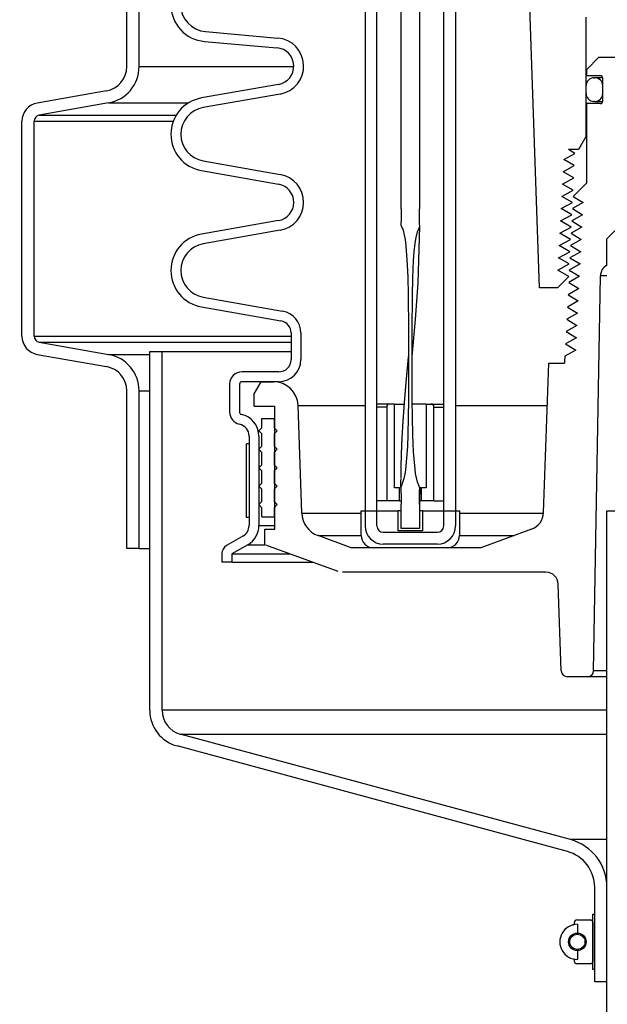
# Model space of a CAD drawing. Extents: x -169 to 6736, y -208 to 3022.
# Tile 336 of 656: x 1785 to 1791, y 960 to 970. Entities that reach past the tile are written whole.
import ezdxf

# ---------------------------------------------------------------- set-up
doc = ezdxf.new("R2010")
doc.units = 0
doc.header["$MEASUREMENT"] = 0
doc.header["$PDSIZE"] = 1
doc.layers.get('DEFPOINTS').update_dxf_attribs({"linetype": 'CONTINUOUS'})
for name, color, linetype in [('DIM', 3, 'CONTINUOUS'), ('GALV-4', 4, 'CONTINUOUS'), ('PEAGRAVEL-HATCH', 3, 'CONTINUOUS'), ('SPILL-BUCKET', 1, 'CONTINUOUS')]:
    doc.layers.add(name, color=color, linetype=linetype)
doc.styles.add('SIMPLEX', font='simplex')
doc.dimstyles.new('DIM64', dxfattribs={"dimscale": 64, "dimtxt": 0.09375, "dimasz": 0.09375, "dimexe": 0.0625, "dimexo": 0.0625, "dimgap": 0.046875, "dimtad": 1, "dimdec": 4, "dimzin": 3, "dimdsep": 46, "dimlunit": 4, "dimtxsty": 'SIMPLEX', "dimcen": 0, "dimclrd": 256, "dimclre": 256, "dimclrt": 256, "dimadec": 0, "dimazin": 0, "dimtfac": 1, "dimtdec": 4, "dimtmove": 0, "dimatfit": 3, "dimfxl": 1, "dimfrac": 2, "dimtolj": 1, "dimtzin": 0, "dimarcsym": 0})

# ---------------------------------------------------------------- blocks, each defined once
blk = doc.blocks.new('*D109')
at = {"layer": 'DEFPOINTS', "color": 0, "transparency": 16777216}
for p in [(1368.586, 978.296), (2031.811, 978.015), (1368.586, 700.523)]:
    blk.add_point(p, dxfattribs=at)
at = {"layer": 'DIM', "lineweight": -2, "transparency": 16777216}
for p, q in [((1368.586, 974.296), (1368.586, 696.523)), ((2031.811, 974.015), (2031.811, 696.523)), ((2025.811, 700.523), (1374.586, 700.523))]:
    blk.add_line(p, q, dxfattribs=at)
at = {"layer": 'DIM', "transparency": 16777216}
for points in [[(1374.586, 701.523), (1374.586, 699.523), (1368.586, 700.523)], [(2025.811, 701.523), (2025.811, 699.523), (2031.811, 700.523)]]:
    blk.add_solid(points, dxfattribs=at)
at = {"layer": 'DIM', "transparency": 16777216, "insert": (1700.199, 708.095), "char_height": 6, "attachment_point": 5, "style": 'SIMPLEX'}
blk.add_mtext('\\A1;55\'-3 1/4" (F.V. TANK SLAB)', dxfattribs=at)

msp = doc.modelspace()

# ---------------------------------------------------------------- hatches: boundary and pattern name
at = {"layer": 'PEAGRAVEL-HATCH'}
h = msp.add_hatch(dxfattribs=at)
h.set_pattern_fill('AR-SAND', color=256, scale=7.5, style=0)
h.set_pattern_definition([(37.5, (-710.438, 0), (-0.47245, 14.45118), [0, -11.4, 0, -12.75, 0, -12.1875]), (7.5, (-710.438, 0), (13.27333, 21.1661), [0, -6.15, 0, -10.275, 0, -3.9375]), (327.5, (-719.663, 0), (23.356064, 0.04244), [0, -3.75, 0, -13.5, 0, -17.625]), (317.5, (-719.663, 0), (22.54595, 6.58257), [0, -1.875, 0, -8.85, 0, -10.125])])
h.paths.add_polyline_path([(1762.66162, 960.78247), (1762.8233, 960.78249), (1762.96319, 961.97222), (1767.33022, 963.31274), (1767.40766, 965.18573), (1767.64188, 965.18573), (1767.64188, 966.78697), (1768.70678, 967.34159), (1768.717, 978.01472), (1785.16124, 978.01472), (1785.16124, 967.23834), (1785.27224, 967.17425), (1785.97586, 967.05019), (1786.12386, 966.96474), (1786.1823, 966.80415), (1786.1823, 965.20292), (1786.49396, 965.20292), (1786.49396, 963.32993), (1790.86099, 961.9894), (1790.93843, 960.79968), (1791.06334, 960.79968), (1791.06252, 935.26579), (1762.66444, 935.26579)])
h.paths.add_polyline_path([(1762.66091, 934.26579), (1791.06252, 934.26579), (1791.06252, 916.69416), (1790.14808, 915.87408), (1788.66092, 915.52328), (1787.66092, 917.52328), (1782.66092, 917.52328), (1781.66092, 915.52328), (1772.16092, 915.52328), (1771.16092, 917.52328), (1766.16092, 917.52328), (1765.16092, 915.52328), (1763.68484, 915.87407), (1762.98903, 917.52328), (1763.35027, 923.08613), (1762.66579, 923.08616)])

# ---------------------------------------------------------------- linework, layer by layer
at = {"layer": 'GALV-4', "color": 1}
msp.add_lwpolyline([(1795.75931, 964.77028), (1795.77068, 916.52328), (1791.07389, 916.52328), (1791.06252, 964.77028)], close=True, dxfattribs=at)
at = {"layer": 'SPILL-BUCKET', "color": 8, "linetype": 'Continuous'}
for p, q in [((1788.97041, 967.83555), (1788.97041, 976.07991)), ((1789.15778, 976.07991), (1789.15839, 967.83555)), ((1788.97105, 967.83555), (1788.97041, 967.83555)), ((1788.97083, 967.78584), (1788.9707, 967.76927)), ((1788.97095, 967.80241), (1788.97083, 967.78584)), ((1788.97102, 967.81898), (1788.97095, 967.80241)), ((1788.97104, 967.82726), (1788.97102, 967.81898)), ((1788.97105, 967.83555), (1788.97104, 967.82726)), ((1789.15844, 967.80524), (1789.15839, 967.83555)), ((1789.15858, 967.77492), (1789.15844, 967.80524)), ((1789.15899, 967.72777), (1789.15858, 967.77492)), ((1788.9703, 967.71956), (1788.96933, 967.69425)), ((1788.96933, 967.69425), (1788.96938, 967.66896)), ((1788.97044, 967.73613), (1788.9703, 967.71956)), ((1788.97055, 967.7527), (1788.97044, 967.73613)), ((1788.9707, 967.76927), (1788.97055, 967.7527)), ((1789.15966, 967.68062), (1789.15899, 967.72777)), ((1789.15987, 967.66883), (1789.15966, 967.68062)), ((1788.96938, 967.66896), (1788.96962, 967.66618)), ((1788.96962, 967.66618), (1788.97062, 967.66368)), ((1788.97062, 967.66368), (1788.97268, 967.66193)), ((1788.97268, 967.66193), (1788.97447, 967.65998)), ((1788.97447, 967.65998), (1788.97652, 967.65478)), ((1788.97652, 967.65478), (1788.97853, 967.64957)), ((1788.97853, 967.64957), (1788.98298, 967.63932)), ((1788.98298, 967.63932), (1788.98711, 967.62896)), ((1788.98711, 967.62896), (1788.99386, 967.60769)), ((1788.99386, 967.60769), (1788.99941, 967.58609)), ((1788.99941, 967.58609), (1789.00827, 967.54253)), ((1789.12376, 967.54491), (1789.13792, 967.60227)), ((1789.13792, 967.60227), (1789.16009, 967.65705)), ((1789.14344, 967.08606), (1789.15992, 967.65662)), ((1789.16009, 967.65705), (1789.15987, 967.66883)), ((1789.00827, 967.54253), (1789.01487, 967.49855)), ((1789.01487, 967.49855), (1789.02417, 967.41003)), ((1789.10454, 967.39892), (1789.11435, 967.48659)), ((1789.11435, 967.48659), (1789.12376, 967.54491)), ((1789.02417, 967.41003), (1789.03024, 967.32118)), ((1789.09819, 967.31085), (1789.10454, 967.39892)), ((1789.03024, 967.32118), (1789.03831, 967.14332)), ((1789.09064, 967.13425), (1789.09819, 967.31085)), ((1789.03831, 967.14332), (1789.04309, 966.96531)), ((1789.08697, 966.95748), (1789.09064, 967.13425)), ((1789.11673, 966.71132), (1789.14344, 967.08606)), ((1789.04309, 966.96531), (1789.04696, 966.60918)), ((1789.08291, 966.6039), (1789.08697, 966.95748)), ((1789.0822, 966.33658), (1789.11673, 966.71132)), ((1789.04696, 966.60918), (1789.04743, 966.25301)), ((1789.08241, 966.25031), (1789.08291, 966.6039)), ((1789.04064, 966.26876), (1789.04104, 966.27301)), ((1789.04104, 966.27301), (1789.04145, 966.27726)), ((1789.04145, 966.27726), (1789.04188, 966.28178)), ((1789.04188, 966.28178), (1789.04231, 966.2863)), ((1789.04231, 966.2863), (1789.04282, 966.29159)), ((1789.04282, 966.29159), (1789.04333, 966.29688)), ((1789.04333, 966.29688), (1789.04387, 966.3025)), ((1789.04387, 966.3025), (1789.04441, 966.30811)), ((1789.04441, 966.30811), (1789.04463, 966.31041)), ((1789.04463, 966.31041), (1789.04486, 966.31271)), ((1789.04486, 966.31271), (1789.04508, 966.31499)), ((1789.04508, 966.31499), (1789.0453, 966.31727)), ((1789.0453, 966.31727), (1789.0455, 966.3193)), ((1789.0455, 966.3193), (1789.0457, 966.32133)), ((1789.0457, 966.32133), (1789.04587, 966.32309)), ((1789.04587, 966.32309), (1789.04605, 966.32485)), ((1789.04605, 966.32485), (1789.0462, 966.32631)), ((1789.04615, 966.32507), (1789.04616, 966.32511)), ((1789.04615, 966.32504), (1789.04615, 966.32507)), ((1789.04616, 966.32515), (1789.04618, 966.32527)), ((1789.04616, 966.32511), (1789.04616, 966.32515)), ((1789.04618, 966.32527), (1789.04619, 966.32541)), ((1789.04619, 966.32541), (1789.04623, 966.32577)), ((1789.0462, 966.32631), (1789.04636, 966.32778)), ((1789.04623, 966.32577), (1789.04627, 966.32614)), ((1789.04627, 966.32614), (1789.04632, 966.3267)), ((1789.04632, 966.3267), (1789.04638, 966.32727)), ((1789.04636, 966.32778), (1789.04649, 966.32899)), ((1789.04638, 966.32727), (1789.04644, 966.32784)), ((1789.04644, 966.32784), (1789.0465, 966.32843)), ((1789.04649, 966.32899), (1789.04662, 966.33019)), ((1789.0465, 966.32843), (1789.04657, 966.32912)), ((1789.04657, 966.32912), (1789.04664, 966.32983)), ((1789.04662, 966.33019), (1789.04672, 966.33115)), ((1789.04664, 966.32983), (1789.04673, 966.33079)), ((1789.04672, 966.33115), (1789.04683, 966.3321)), ((1789.04673, 966.33079), (1789.04682, 966.33175)), ((1789.04682, 966.33175), (1789.04693, 966.33296)), ((1789.04683, 966.3321), (1789.04694, 966.33299)), ((1789.04683, 966.33133), (1789.04684, 966.3315)), ((1789.04683, 966.33124), (1789.04683, 966.33133)), ((1789.04684, 966.3315), (1789.04686, 966.33174)), ((1789.04686, 966.33174), (1789.04688, 966.33204)), ((1789.04688, 966.33204), (1789.0469, 966.33234)), ((1789.0469, 966.33234), (1789.04692, 966.33265)), ((1789.04692, 966.33265), (1789.04693, 966.33295)), ((1789.04693, 966.33295), (1789.04695, 966.33324)), ((1789.04695, 966.33324), (1789.04697, 966.33354)), ((1789.04697, 966.33354), (1789.04699, 966.33383)), ((1789.04699, 966.33383), (1789.04702, 966.33438)), ((1789.04702, 966.33438), (1789.04705, 966.33487)), ((1789.04705, 966.33487), (1789.04707, 966.33531)), ((1789.04707, 966.33531), (1789.04709, 966.33569)), ((1789.04709, 966.33569), (1789.04712, 966.33609)), ((1789.04712, 966.33609), (1789.04713, 966.33644)), ((1789.04713, 966.33644), (1789.04715, 966.33676)), ((1789.04715, 966.33676), (1789.04716, 966.33706)), ((1789.04716, 966.33706), (1789.04717, 966.33732)), ((1789.04717, 966.33732), (1789.04718, 966.33754)), ((1789.04718, 966.33754), (1789.0472, 966.33779)), ((1789.0472, 966.33798), (1789.04721, 966.33811)), ((1789.0472, 966.33779), (1789.0472, 966.33798)), ((1789.04721, 966.3382), (1789.04722, 966.33822)), ((1789.04721, 966.33811), (1789.04721, 966.3382)), ((1789.08213, 966.33588), (1789.0822, 966.33658)), ((1789.03148, 966.1711), (1789.03181, 966.17472)), ((1789.03181, 966.17472), (1789.03214, 966.17834)), ((1789.03214, 966.17834), (1789.03246, 966.18173)), ((1789.03246, 966.18173), (1789.03277, 966.18513)), ((1789.03277, 966.18513), (1789.03307, 966.18831)), ((1789.03307, 966.18831), (1789.03336, 966.19148)), ((1789.03336, 966.19148), (1789.03364, 966.19445)), ((1789.03364, 966.19445), (1789.03391, 966.19741)), ((1789.03391, 966.19741), (1789.03428, 966.20137)), ((1789.03428, 966.20137), (1789.03465, 966.20533)), ((1789.03465, 966.20533), (1789.03504, 966.20953)), ((1789.03504, 966.20953), (1789.03543, 966.21372)), ((1789.03543, 966.21372), (1789.03556, 966.21509)), ((1789.03556, 966.21509), (1789.03569, 966.21646)), ((1789.03569, 966.21646), (1789.03582, 966.21784)), ((1789.03582, 966.21784), (1789.03595, 966.21923)), ((1789.03595, 966.21923), (1789.03608, 966.22064)), ((1789.03608, 966.22064), (1789.03621, 966.22204)), ((1789.03621, 966.22204), (1789.03633, 966.22323)), ((1789.03633, 966.22323), (1789.03644, 966.22443)), ((1789.03644, 966.22443), (1789.03652, 966.2253)), ((1789.03652, 966.2253), (1789.0366, 966.22618)), ((1789.0366, 966.22618), (1789.03666, 966.22675)), ((1789.03666, 966.22675), (1789.03671, 966.22731)), ((1789.03671, 966.22731), (1789.03676, 966.22781)), ((1789.03676, 966.22781), (1789.0368, 966.22831)), ((1789.0368, 966.22831), (1789.03687, 966.22902)), ((1789.03687, 966.22902), (1789.03694, 966.22973)), ((1789.03694, 966.22973), (1789.03703, 966.23066)), ((1789.03703, 966.23066), (1789.03711, 966.23159)), ((1789.03711, 966.23159), (1789.03722, 966.23273)), ((1789.03722, 966.23273), (1789.03733, 966.23387)), ((1789.03733, 966.23387), (1789.03745, 966.23521)), ((1789.03745, 966.23521), (1789.03758, 966.23654)), ((1789.03758, 966.23654), (1789.03772, 966.23808)), ((1789.03772, 966.23808), (1789.03787, 966.23962)), ((1789.03787, 966.23962), (1789.03803, 966.24131)), ((1789.03803, 966.24131), (1789.03819, 966.243)), ((1789.03819, 966.243), (1789.03836, 966.24477)), ((1789.03836, 966.24477), (1789.03852, 966.24654)), ((1789.03852, 966.24654), (1789.03885, 966.24997)), ((1789.03885, 966.24997), (1789.03917, 966.2534)), ((1789.03917, 966.2534), (1789.03953, 966.2571)), ((1789.03953, 966.2571), (1789.03988, 966.26081)), ((1789.03988, 966.26081), (1789.04026, 966.26478)), ((1789.04026, 966.26478), (1789.04064, 966.26876)), ((1789.04743, 966.25301), (1789.04583, 965.89685)), ((1789.08361, 965.8967), (1789.08241, 966.25031)), ((1789.02211, 966.06703), (1789.02261, 966.07267)), ((1789.02261, 966.07267), (1789.02312, 966.07852)), ((1789.02312, 966.07852), (1789.02364, 966.08436)), ((1789.02364, 966.08436), (1789.02417, 966.09038)), ((1789.02417, 966.09038), (1789.02471, 966.09641)), ((1789.02471, 966.09641), (1789.02523, 966.10229)), ((1789.02523, 966.10229), (1789.02576, 966.10816)), ((1789.02576, 966.10816), (1789.02631, 966.11432)), ((1789.02631, 966.11432), (1789.02686, 966.12048)), ((1789.02686, 966.12048), (1789.02739, 966.12633)), ((1789.02739, 966.12633), (1789.02792, 966.13217)), ((1789.02792, 966.13217), (1789.02842, 966.1377)), ((1789.02842, 966.1377), (1789.02892, 966.14322)), ((1789.02892, 966.14322), (1789.0294, 966.14843)), ((1789.0294, 966.14843), (1789.02987, 966.15364)), ((1789.02987, 966.15364), (1789.03032, 966.15854)), ((1789.03032, 966.15854), (1789.03077, 966.16343)), ((1789.03077, 966.16343), (1789.03112, 966.16727)), ((1789.03112, 966.16727), (1789.03148, 966.1711)), ((1789.01389, 965.9706), (1789.01432, 965.97575)), ((1789.01432, 965.97575), (1789.01475, 965.9809)), ((1789.01475, 965.9809), (1789.01521, 965.98644)), ((1789.01521, 965.98644), (1789.01567, 965.99198)), ((1789.01567, 965.99198), (1789.01617, 965.99791)), ((1789.01617, 965.99791), (1789.01667, 966.00384)), ((1789.01667, 966.00384), (1789.01721, 966.01017)), ((1789.01721, 966.01017), (1789.01774, 966.0165)), ((1789.01774, 966.0165), (1789.01832, 966.02322)), ((1789.01832, 966.02322), (1789.01889, 966.02994)), ((1789.01889, 966.02994), (1789.01932, 966.03498)), ((1789.01932, 966.03498), (1789.01976, 966.04002)), ((1789.01976, 966.04002), (1789.02021, 966.04526)), ((1789.02021, 966.04526), (1789.02067, 966.0505)), ((1789.02067, 966.0505), (1789.02114, 966.05595)), ((1789.02114, 966.05595), (1789.02162, 966.06139)), ((1789.02162, 966.06139), (1789.02211, 966.06703)), ((1789.00583, 965.86956), (1789.00632, 965.87587)), ((1789.00632, 965.87587), (1789.00678, 965.88191)), ((1789.00678, 965.88191), (1789.00726, 965.88795)), ((1789.00726, 965.88795), (1789.00771, 965.89373)), ((1789.00771, 965.89373), (1789.00816, 965.8995)), ((1789.00816, 965.8995), (1789.00862, 965.90538)), ((1789.00862, 965.90538), (1789.00909, 965.91126)), ((1789.00909, 965.91126), (1789.00953, 965.91683)), ((1789.00953, 965.91683), (1789.00998, 965.92241)), ((1789.00998, 965.92241), (1789.0104, 965.92768)), ((1789.0104, 965.92768), (1789.01082, 965.93294)), ((1789.01082, 965.93294), (1789.01122, 965.93791)), ((1789.01122, 965.93791), (1789.01162, 965.94287)), ((1789.01162, 965.94287), (1789.01192, 965.94656)), ((1789.01192, 965.94656), (1789.01222, 965.95024)), ((1789.01222, 965.95024), (1789.01251, 965.95374)), ((1789.01251, 965.95374), (1789.01279, 965.95724)), ((1789.01279, 965.95724), (1789.01306, 965.96055)), ((1789.01306, 965.96055), (1789.01334, 965.96387)), ((1789.01334, 965.96387), (1789.01361, 965.96724)), ((1789.01361, 965.96724), (1789.01389, 965.9706)), ((1789.04583, 965.89685), (1789.03863, 965.54078)), ((1789.09074, 965.54322), (1789.08361, 965.8967)), ((1788.99812, 965.76622), (1788.99859, 965.77267)), ((1788.99859, 965.77267), (1788.99906, 965.77912)), ((1788.99906, 965.77912), (1788.99955, 965.78594)), ((1788.99955, 965.78594), (1789.00005, 965.79276)), ((1789.00005, 965.79276), (1789.00058, 965.79994)), ((1789.00058, 965.79994), (1789.00111, 965.80713)), ((1789.00111, 965.80713), (1789.00167, 965.81468)), ((1789.00167, 965.81468), (1789.00224, 965.82223)), ((1789.00224, 965.82223), (1789.00277, 965.82933)), ((1789.00277, 965.82933), (1789.0033, 965.83642)), ((1789.0033, 965.83642), (1789.00382, 965.84326)), ((1789.00382, 965.84326), (1789.00434, 965.8501)), ((1789.00434, 965.8501), (1789.00484, 965.85668)), ((1789.00484, 965.85668), (1789.00534, 965.86325)), ((1789.00534, 965.86325), (1789.00583, 965.86956)), ((1788.99154, 965.67138), (1788.99171, 965.67397)), ((1788.99171, 965.67397), (1788.99186, 965.67621)), ((1788.99186, 965.67621), (1788.992, 965.67845)), ((1788.992, 965.67845), (1788.99213, 965.68033)), ((1788.99213, 965.68033), (1788.99226, 965.68221)), ((1788.99226, 965.68221), (1788.99236, 965.68374)), ((1788.99236, 965.68374), (1788.99246, 965.68526)), ((1788.99246, 965.68526), (1788.99253, 965.68621)), ((1788.99253, 965.68621), (1788.99259, 965.68716)), ((1788.99259, 965.68716), (1788.99264, 965.68789)), ((1788.99264, 965.68789), (1788.99269, 965.68863)), ((1788.99269, 965.68863), (1788.99272, 965.68914)), ((1788.99272, 965.68914), (1788.99276, 965.68966)), ((1788.99276, 965.68966), (1788.9928, 965.69026)), ((1788.9928, 965.69026), (1788.99284, 965.69087)), ((1788.99284, 965.69087), (1788.99291, 965.69188)), ((1788.99291, 965.69188), (1788.99298, 965.6929)), ((1788.99298, 965.6929), (1788.99309, 965.69449)), ((1788.99309, 965.69449), (1788.99319, 965.69608)), ((1788.99319, 965.69608), (1788.99332, 965.69791)), ((1788.99332, 965.69791), (1788.99344, 965.69973)), ((1788.99344, 965.69973), (1788.99359, 965.70179)), ((1788.99359, 965.70179), (1788.99373, 965.70384)), ((1788.99373, 965.70384), (1788.9939, 965.7063)), ((1788.9939, 965.7063), (1788.99406, 965.70876)), ((1788.99406, 965.70876), (1788.99425, 965.71145)), ((1788.99425, 965.71145), (1788.99444, 965.71413)), ((1788.99444, 965.71413), (1788.99463, 965.71696)), ((1788.99463, 965.71696), (1788.99483, 965.71979)), ((1788.99483, 965.71979), (1788.99504, 965.72276)), ((1788.99504, 965.72276), (1788.99524, 965.72573)), ((1788.99524, 965.72573), (1788.99546, 965.72884)), ((1788.99546, 965.72884), (1788.99568, 965.73195)), ((1788.99568, 965.73195), (1788.99606, 965.73729)), ((1788.99606, 965.73729), (1788.99644, 965.74264)), ((1788.99644, 965.74264), (1788.99684, 965.74835)), ((1788.99684, 965.74835), (1788.99725, 965.75406)), ((1788.99725, 965.75406), (1788.99769, 965.76014)), ((1788.99769, 965.76014), (1788.99812, 965.76622)), ((1788.98535, 965.57153), (1788.98575, 965.57843)), ((1788.98575, 965.57843), (1788.98615, 965.58533)), ((1788.98615, 965.58533), (1788.98657, 965.5925)), ((1788.98657, 965.5925), (1788.987, 965.59967)), ((1788.987, 965.59967), (1788.98745, 965.60711)), ((1788.98745, 965.60711), (1788.9879, 965.61455)), ((1788.9879, 965.61455), (1788.98818, 965.61905)), ((1788.98818, 965.61905), (1788.98846, 965.62356)), ((1788.98846, 965.62356), (1788.98874, 965.62811)), ((1788.98874, 965.62811), (1788.98903, 965.63266)), ((1788.98903, 965.63266), (1788.9893, 965.63692)), ((1788.9893, 965.63692), (1788.98957, 965.64118)), ((1788.98957, 965.64118), (1788.98982, 965.6451)), ((1788.98982, 965.6451), (1788.99007, 965.64902)), ((1788.99007, 965.64902), (1788.99031, 965.65267)), ((1788.99031, 965.65267), (1788.99054, 965.65632)), ((1788.99054, 965.65632), (1788.99076, 965.65962)), ((1788.99076, 965.65962), (1788.99098, 965.66291)), ((1788.99098, 965.66291), (1788.99117, 965.66585)), ((1788.99117, 965.66585), (1788.99136, 965.6688)), ((1788.99136, 965.6688), (1788.99154, 965.67138)), ((1788.98004, 965.46843), (1788.98026, 965.47319)), ((1788.98026, 965.47319), (1788.98047, 965.4778)), ((1788.98047, 965.4778), (1788.98069, 965.48242)), ((1788.98069, 965.48242), (1788.98091, 965.48696)), ((1788.98091, 965.48696), (1788.98113, 965.49151)), ((1788.98113, 965.49151), (1788.98136, 965.49626)), ((1788.98136, 965.49626), (1788.98159, 965.501)), ((1788.98159, 965.501), (1788.9819, 965.5073)), ((1788.9819, 965.5073), (1788.98222, 965.51361)), ((1788.98222, 965.51361), (1788.98256, 965.52028)), ((1788.98256, 965.52028), (1788.98291, 965.52696)), ((1788.98291, 965.52696), (1788.98328, 965.53402)), ((1788.98328, 965.53402), (1788.98366, 965.54107)), ((1788.98366, 965.54107), (1788.98406, 965.5485)), ((1788.98406, 965.5485), (1788.98447, 965.55593)), ((1788.98447, 965.55593), (1788.98491, 965.56373)), ((1788.98491, 965.56373), (1788.98535, 965.57153)), ((1789.03863, 965.54078), (1789.03452, 965.4221)), ((1789.09838, 965.36658), (1789.09074, 965.54322)), ((1788.97609, 965.36952), (1788.97626, 965.37447)), ((1788.97626, 965.37447), (1788.97643, 965.37942)), ((1788.97643, 965.37942), (1788.97662, 965.38471)), ((1788.97662, 965.38471), (1788.97681, 965.39)), ((1788.97681, 965.39), (1788.97702, 965.39559)), ((1788.97702, 965.39559), (1788.97723, 965.40118)), ((1788.97723, 965.40118), (1788.97744, 965.40672)), ((1788.97744, 965.40672), (1788.97765, 965.41226)), ((1788.97765, 965.41226), (1788.97787, 965.41766)), ((1788.97787, 965.41766), (1788.97808, 965.42307)), ((1788.97808, 965.42307), (1788.9783, 965.42834)), ((1788.9783, 965.42834), (1788.97852, 965.43362)), ((1788.97852, 965.43362), (1788.97873, 965.43876)), ((1788.97873, 965.43876), (1788.97895, 965.4439)), ((1788.97895, 965.4439), (1788.97917, 965.44891)), ((1788.97917, 965.44891), (1788.97939, 965.45393)), ((1788.97939, 965.45393), (1788.97961, 965.45881)), ((1788.97961, 965.45881), (1788.97983, 965.46368)), ((1788.97983, 965.46368), (1788.98004, 965.46843)), ((1789.03452, 965.4221), (1789.02743, 965.30363)), ((1788.97321, 965.27053), (1788.97329, 965.27361)), ((1788.97329, 965.27361), (1788.97336, 965.27661)), ((1788.97336, 965.27661), (1788.97344, 965.27961)), ((1788.97344, 965.27961), (1788.97351, 965.28253)), ((1788.97351, 965.28253), (1788.97359, 965.28546)), ((1788.97359, 965.28546), (1788.97366, 965.28825)), ((1788.97366, 965.28825), (1788.97373, 965.29105)), ((1788.97373, 965.29105), (1788.9738, 965.29358)), ((1788.9738, 965.29358), (1788.97387, 965.29611)), ((1788.97387, 965.29611), (1788.97394, 965.29874)), ((1788.97394, 965.29874), (1788.97401, 965.30137)), ((1788.97401, 965.30137), (1788.97407, 965.30361)), ((1788.97407, 965.30361), (1788.97413, 965.30585)), ((1788.97413, 965.30585), (1788.97418, 965.30771)), ((1788.97418, 965.30771), (1788.97423, 965.30957)), ((1788.97423, 965.30957), (1788.97428, 965.31104)), ((1788.97428, 965.31104), (1788.97432, 965.31251)), ((1788.97432, 965.31251), (1788.97433, 965.3131)), ((1788.97433, 965.3131), (1788.97435, 965.3137)), ((1788.97435, 965.3137), (1788.97436, 965.31419)), ((1788.97436, 965.31419), (1788.97438, 965.31469)), ((1788.97438, 965.31469), (1788.97439, 965.31528)), ((1788.97439, 965.31528), (1788.97441, 965.31588)), ((1788.97441, 965.31588), (1788.97444, 965.31677)), ((1788.97444, 965.31677), (1788.97446, 965.31767)), ((1788.97446, 965.31767), (1788.97449, 965.31876)), ((1788.97449, 965.31876), (1788.97452, 965.31985)), ((1788.97452, 965.31985), (1788.97456, 965.32108)), ((1788.97456, 965.32108), (1788.9746, 965.3223)), ((1788.9746, 965.3223), (1788.97464, 965.32365)), ((1788.97464, 965.32365), (1788.97467, 965.32501)), ((1788.97467, 965.32501), (1788.97472, 965.32642)), ((1788.97472, 965.32642), (1788.97476, 965.32783)), ((1788.97476, 965.32783), (1788.97484, 965.33067)), ((1788.97484, 965.33067), (1788.97493, 965.33351)), ((1788.97493, 965.33351), (1788.97501, 965.33619)), ((1788.97501, 965.33619), (1788.97509, 965.33888)), ((1788.97509, 965.33888), (1788.97517, 965.3414)), ((1788.97517, 965.3414), (1788.97525, 965.34392)), ((1788.97525, 965.34392), (1788.97537, 965.34785)), ((1788.97537, 965.34785), (1788.9755, 965.35177)), ((1788.9755, 965.35177), (1788.97564, 965.35604)), ((1788.97564, 965.35604), (1788.97578, 965.3603)), ((1788.97578, 965.3603), (1788.97593, 965.36491)), ((1788.97593, 965.36491), (1788.97609, 965.36952)), ((1789.02743, 965.30363), (1789.01463, 965.1857)), ((1789.11302, 965.19052), (1789.09838, 965.36658)), ((1788.97118, 965.17112), (1788.97128, 965.17689)), ((1788.97128, 965.17689), (1788.97138, 965.18265)), ((1788.97138, 965.18265), (1788.97148, 965.18826)), ((1788.97148, 965.18826), (1788.97158, 965.19387)), ((1788.97158, 965.19387), (1788.97168, 965.19932)), ((1788.97168, 965.19932), (1788.97179, 965.20477)), ((1788.97179, 965.20477), (1788.97189, 965.21007)), ((1788.97189, 965.21007), (1788.97199, 965.21537)), ((1788.97199, 965.21537), (1788.97216, 965.22338)), ((1788.97216, 965.22338), (1788.97232, 965.23139)), ((1788.97232, 965.23139), (1788.97249, 965.23902)), ((1788.97249, 965.23902), (1788.97266, 965.24664)), ((1788.97266, 965.24664), (1788.97282, 965.25389)), ((1788.97282, 965.25389), (1788.97299, 965.26113)), ((1788.97299, 965.26113), (1788.97306, 965.26429)), ((1788.97306, 965.26429), (1788.97314, 965.26745)), ((1788.97314, 965.26745), (1788.97321, 965.27053)), ((1789.01463, 965.1857), (1789.00757, 965.14171)), ((1789.11894, 965.14669), (1789.11302, 965.19052)), ((1788.9699, 965.07037), (1788.96994, 965.07542)), ((1788.96994, 965.07542), (1788.96999, 965.08084)), ((1788.96999, 965.08084), (1788.97004, 965.08627)), ((1788.97004, 965.08627), (1788.9701, 965.09173)), ((1788.97016, 965.09718), (1788.97022, 965.10297)), ((1788.97022, 965.10297), (1788.97029, 965.10876)), ((1788.97029, 965.10876), (1788.97036, 965.11488)), ((1788.97036, 965.11488), (1788.97044, 965.121)), ((1788.97044, 965.121), (1788.97052, 965.12745)), ((1788.97052, 965.12745), (1788.97061, 965.13391)), ((1788.97061, 965.13391), (1788.9707, 965.14069)), ((1788.9707, 965.14069), (1788.9708, 965.14747)), ((1788.9708, 965.14747), (1788.97089, 965.15338)), ((1788.97089, 965.15338), (1788.97098, 965.15929)), ((1788.97098, 965.15929), (1788.97108, 965.16521)), ((1788.97108, 965.16521), (1788.97118, 965.17112)), ((1788.9927, 965.07661), (1788.98613, 965.05533)), ((1788.99835, 965.09813), (1788.9927, 965.07661)), ((1789.00757, 965.14171), (1788.99835, 965.09813)), ((1789.12684, 965.1031), (1789.11894, 965.14669)), ((1789.13711, 965.05986), (1789.12684, 965.1031)), ((1788.9696, 965.01853), (1788.96961, 965.02091)), ((1788.9696, 965.01615), (1788.9696, 965.01853)), ((1788.9696, 965.01409), (1788.9696, 965.01615)), ((1788.9696, 965.01203), (1788.9696, 965.01409)), ((1788.96961, 965.01134), (1788.9696, 965.01203)), ((1788.96961, 965.02361), (1788.96962, 965.02632)), ((1788.96961, 965.02091), (1788.96961, 965.02361)), ((1788.96962, 965.02632), (1788.96963, 965.02934)), ((1788.96963, 965.02934), (1788.96965, 965.03236)), ((1788.96965, 965.03236), (1788.96967, 965.03592)), ((1788.97281, 965.0244), (1788.96966, 965.01392)), ((1788.96966, 965.01392), (1788.9697, 964.96993)), ((1788.96967, 965.03592), (1788.96969, 965.03948)), ((1788.96969, 965.03948), (1788.96971, 965.04341)), ((1788.96971, 965.04341), (1788.96973, 965.04735)), ((1788.96973, 965.04735), (1788.96976, 965.05165)), ((1788.96976, 965.05165), (1788.96979, 965.05596)), ((1788.96979, 965.05596), (1788.96982, 965.06064)), ((1788.96982, 965.06064), (1788.96986, 965.06531)), ((1788.96986, 965.06531), (1788.9699, 965.07037)), ((1788.97808, 965.03449), (1788.97281, 965.0244)), ((1788.98237, 965.04481), (1788.97808, 965.03449)), ((1788.98613, 965.05533), (1788.98237, 965.04481)), ((1789.1532, 965.01864), (1789.13711, 965.05986)), ((1789.15783, 965.00857), (1789.1532, 965.01864)), ((1789.15989, 964.99771), (1789.15783, 965.00857)), ((1789.15913, 964.95197), (1789.15955, 964.97484)), ((1789.15955, 964.97484), (1789.1598, 964.98627)), ((1789.1598, 964.98627), (1789.15989, 964.99771)), ((1789.15988, 964.97251), (1789.15987, 964.96944)), ((1789.15989, 964.97831), (1789.15988, 964.97558)), ((1789.15988, 964.97558), (1789.15988, 964.97251)), ((1789.15989, 964.99622), (1789.15989, 964.99579)), ((1789.15989, 964.99579), (1789.15989, 964.99537)), ((1789.15989, 964.99537), (1789.15989, 964.9939)), ((1789.15989, 964.9939), (1789.15989, 964.99244)), ((1789.15989, 964.99244), (1789.15989, 964.99076)), ((1789.15989, 964.99076), (1789.15989, 964.98908)), ((1789.15989, 964.98908), (1789.15989, 964.98718)), ((1789.15989, 964.98718), (1789.15989, 964.98528)), ((1789.15989, 964.98528), (1789.15989, 964.98316)), ((1789.15989, 964.98316), (1789.15989, 964.98104)), ((1789.15989, 964.98104), (1789.15989, 964.97831)), ((1788.9697, 964.96993), (1788.97067, 964.92578)), ((1788.97067, 964.92578), (1788.97093, 964.88169)), ((1788.97093, 964.88169), (1788.97102, 964.8376)), ((1789.15837, 964.8376), (1789.15849, 964.88335)), ((1789.15849, 964.88335), (1789.15886, 964.92909)), ((1789.15886, 964.92909), (1789.15913, 964.95197)), ((1789.15925, 964.88124), (1789.15917, 964.87434)), ((1789.15933, 964.88775), (1789.15925, 964.88124)), ((1789.1594, 964.89427), (1789.15933, 964.88775)), ((1789.15946, 964.9004), (1789.1594, 964.89427)), ((1789.15952, 964.90654), (1789.15946, 964.9004)), ((1789.15957, 964.9123), (1789.15952, 964.90654)), ((1789.15962, 964.91806), (1789.15957, 964.9123)), ((1789.15966, 964.92321), (1789.15962, 964.91806)), ((1789.15969, 964.92835), (1789.15966, 964.92321)), ((1789.15972, 964.93315), (1789.15969, 964.92835)), ((1789.15975, 964.93795), (1789.15972, 964.93315)), ((1789.15978, 964.9424), (1789.15975, 964.93795)), ((1789.1598, 964.94685), (1789.15978, 964.9424)), ((1789.15981, 964.95096), (1789.1598, 964.94685)), ((1789.15983, 964.95507), (1789.15981, 964.95096)), ((1789.15984, 964.95884), (1789.15983, 964.95507)), ((1789.15985, 964.9626), (1789.15984, 964.95884)), ((1789.15986, 964.96602), (1789.15985, 964.9626)), ((1789.15987, 964.96944), (1789.15986, 964.96602)), ((1788.97102, 964.58777), (1788.97102, 964.8376)), ((1789.15837, 964.8376), (1789.15839, 964.8376)), ((1789.15839, 964.8376), (1789.15839, 964.58777)), ((1789.15874, 964.84525), (1789.15861, 964.8376)), ((1789.15886, 964.8529), (1789.15874, 964.84525)), ((1789.15897, 964.86017), (1789.15886, 964.8529)), ((1789.15907, 964.86745), (1789.15897, 964.86017)), ((1789.15839, 964.58777), (1788.97102, 964.58777))]:
    msp.add_line(p, q, dxfattribs=at)
at = {"layer": 'SPILL-BUCKET', "color": 1, "linetype": 'Continuous'}
for p, q in [((1788.60502, 975.92287), (1788.60502, 964.6156)), ((1788.72494, 964.6156), (1788.72494, 975.92287)), ((1789.40448, 964.6156), (1789.40448, 975.92287)), ((1789.52439, 975.92287), (1789.52439, 964.6156)), ((1786.1823, 969.28145), (1786.1823, 970.48529)), ((1786.30722, 969.28145), (1786.30722, 970.48529)), ((1790.37929, 967.03487), (1790.26572, 970.28701)), ((1790.85099, 968.57539), (1790.85099, 969.783)), ((1786.98216, 969.63669), (1787.71819, 969.5723)), ((1786.97345, 969.53714), (1787.70948, 969.47275)), ((1790.85748, 969.25186), (1790.9824, 969.37677)), ((1790.9824, 969.37677), (1795.84108, 969.37677)), ((1790.85748, 969.1894), (1790.85748, 969.25186)), ((1790.99439, 969.1894), (1790.85748, 969.1894)), ((1787.72568, 969.10156), (1786.94104, 968.96321)), ((1790.85099, 969.00777), (1790.85099, 969.08772)), ((1790.93093, 969.16767), (1790.94093, 969.16767)), ((1790.94989, 969.16767), (1790.94093, 969.16767)), ((1790.97672, 969.16767), (1790.94989, 969.16767)), ((1791.02123, 969.16767), (1790.97672, 969.16767)), ((1791.02087, 969.00777), (1791.02087, 969.08772)), ((1791.02087, 969.08772), (1791.02112, 969.08772)), ((1791.02112, 969.08772), (1791.02188, 969.08772)), ((1791.02187, 968.93358), (1791.02187, 969.16192)), ((1785.97586, 969.03542), (1785.27224, 968.91135)), ((1787.74304, 969.00315), (1786.95839, 968.8648)), ((1791.02112, 969.00777), (1791.02087, 969.00777)), ((1791.02187, 969.00777), (1791.02112, 969.00777)), ((1785.99755, 968.9124), (1785.29393, 968.78834)), ((1790.85748, 968.10081), (1790.85748, 968.9061)), ((1790.99439, 968.9061), (1790.85748, 968.9061)), ((1790.94093, 968.92783), (1790.93093, 968.92783)), ((1790.94093, 968.92783), (1790.9499, 968.92783)), ((1790.9499, 968.92783), (1790.97675, 968.92783)), ((1790.97675, 968.92783), (1791.02129, 968.92783)), ((1785.11741, 966.54298), (1785.11741, 968.72683)), ((1785.24232, 966.54298), (1785.24232, 968.72683)), ((1790.85099, 968.57539), (1790.77292, 968.44016)), ((1790.85261, 968.57539), (1790.85099, 968.57539)), ((1790.85747, 968.57539), (1790.85261, 968.57539)), ((1790.62652, 968.33817), (1790.73822, 968.40063)), ((1790.77292, 968.44016), (1790.67184, 968.44016)), ((1790.73822, 968.40063), (1790.67184, 968.44016)), ((1786.95839, 968.32352), (1787.74304, 968.18517)), ((1790.61963, 968.21326), (1790.73161, 968.27571)), ((1790.73161, 968.27571), (1790.62652, 968.33817)), ((1786.94104, 968.22511), (1787.72568, 968.08676)), ((1790.72499, 968.1508), (1790.61963, 968.21326)), ((1790.61275, 968.08834), (1790.72499, 968.1508)), ((1790.71837, 968.02588), (1790.61275, 968.08834)), ((1790.7201, 967.96343), (1790.85748, 968.10081)), ((1790.60587, 967.96343), (1790.71837, 968.02588)), ((1790.59898, 967.83851), (1790.71176, 967.90097)), ((1790.71176, 967.90097), (1790.60587, 967.96343)), ((1790.82171, 967.90097), (1790.71355, 967.83851)), ((1790.7201, 967.96343), (1790.82171, 967.90097)), ((1790.5921, 967.7136), (1790.70514, 967.77606)), ((1790.70514, 967.77606), (1790.59898, 967.83851)), ((1790.81541, 967.77606), (1790.707, 967.7136)), ((1790.71355, 967.83851), (1790.81541, 967.77606)), ((1787.72568, 967.7177), (1786.94104, 967.57935)), ((1790.69853, 967.65114), (1790.5921, 967.7136)), ((1790.707, 967.7136), (1790.80912, 967.65114)), ((1787.74304, 967.61929), (1786.95839, 967.48094)), ((1790.58522, 967.58868), (1790.69853, 967.65114)), ((1790.69191, 967.52623), (1790.58522, 967.58868)), ((1790.80912, 967.65114), (1790.70046, 967.58868)), ((1790.70046, 967.58868), (1790.80283, 967.52623)), ((1791.18093, 967.65059), (1791.06019, 967.52986)), ((1790.57833, 967.46377), (1790.69191, 967.52623)), ((1790.80283, 967.52623), (1790.69391, 967.46377)), ((1791.06334, 967.26493), (1791.06334, 967.52986)), ((1790.57145, 967.33885), (1790.6853, 967.40131)), ((1790.6853, 967.40131), (1790.57833, 967.46377)), ((1790.79654, 967.40131), (1790.68736, 967.33885)), ((1790.69391, 967.46377), (1790.79654, 967.40131)), ((1790.56457, 967.21394), (1790.67868, 967.2764)), ((1790.67868, 967.2764), (1790.57145, 967.33885)), ((1790.79025, 967.2764), (1790.68082, 967.21394)), ((1790.68736, 967.33885), (1790.79025, 967.2764)), ((1790.67556, 967.14946), (1790.56457, 967.21394)), ((1790.68082, 967.21394), (1790.78396, 967.15148)), ((1790.63242, 967.10632), (1790.56097, 967.03487)), ((1790.67556, 967.14946), (1790.63242, 967.10632)), ((1790.78396, 967.15148), (1790.67427, 967.08902)), ((1790.67427, 967.08902), (1790.77766, 967.02657)), ((1790.92793, 963.14427), (1790.99798, 967.1573)), ((1790.56097, 967.03487), (1790.37929, 967.03487)), ((1790.77766, 967.02657), (1790.66772, 966.96411)), ((1786.95839, 966.93966), (1787.76717, 966.79705)), ((1790.77137, 966.90165), (1790.66118, 966.8392)), ((1790.66772, 966.96411), (1790.77137, 966.90165)), ((1786.94104, 966.84125), (1787.74981, 966.69864)), ((1790.76508, 966.77674), (1790.65463, 966.71428)), ((1790.66118, 966.8392), (1790.76508, 966.77674)), ((1790.65463, 966.71428), (1790.75879, 966.65182)), ((1787.85304, 966.57563), (1787.85304, 966.3057)), ((1787.95297, 966.57563), (1787.95297, 966.3057)), ((1790.75879, 966.65182), (1790.64808, 966.58937)), ((1790.64808, 966.58937), (1790.7525, 966.52691)), ((1785.29393, 966.48147), (1785.99755, 966.35741)), ((1790.7525, 966.52691), (1790.64154, 966.46445)), ((1790.7462, 966.40199), (1790.63499, 966.33954)), ((1790.64154, 966.46445), (1790.7462, 966.40199)), ((1785.27224, 966.35846), (1785.97586, 966.23439)), ((1790.63499, 966.33954), (1790.63214, 966.28509)), ((1790.63214, 966.28509), (1790.63214, 966.26952)), ((1787.72812, 966.18078), (1787.35338, 966.18078)), ((1790.41861, 964.75106), (1790.47163, 966.26952)), ((1790.47163, 966.26952), (1790.63214, 966.26952)), ((1787.72812, 966.08085), (1787.35338, 966.08085)), ((1787.47829, 965.95594), (1787.55041, 966.08085)), ((1787.55041, 966.08085), (1787.67424, 966.08085)), ((1786.1823, 964.38713), (1786.1823, 965.98836)), ((1786.30722, 964.38713), (1786.30722, 965.98836)), ((1787.22846, 966.05587), (1787.22846, 965.77202)), ((1787.3284, 966.05587), (1787.3284, 965.77202)), ((1787.47829, 965.83102), (1787.47829, 965.95594)), ((1787.47829, 965.83102), (1787.68915, 965.83102)), ((1787.68915, 964.58187), (1787.68915, 965.83102)), ((1787.96219, 964.74383), (1787.92391, 965.83974)), ((1787.42583, 965.52777), (1787.42583, 964.61935)), ((1787.52576, 965.52777), (1787.52576, 964.61935)), ((1788.56505, 964.51942), (1788.56505, 964.76925)), ((1788.56505, 964.76925), (1788.93979, 964.76925)), ((1788.93979, 964.56626), (1788.93979, 964.76925)), ((1789.18962, 964.76925), (1789.56437, 964.76925)), ((1789.18962, 964.76925), (1789.18962, 964.56626)), ((1789.56437, 964.76925), (1789.56437, 964.51942)), ((1787.58759, 964.58187), (1787.68915, 964.58187)), ((1787.58759, 964.42366), (1787.58759, 964.58187)), ((1790.29544, 964.58153), (1789.78158, 964.3945)), ((1787.36337, 964.51117), (1787.19711, 964.41518)), ((1788.46512, 964.3945), (1788.12642, 964.51778)), ((1788.7899, 964.55065), (1789.33952, 964.55065)), ((1789.18962, 964.56626), (1788.93979, 964.56626)), ((1786.30722, 964.38713), (1786.1823, 964.38713)), ((1787.41334, 964.42463), (1787.25033, 964.33051)), ((1788.33205, 964.15221), (1787.59459, 964.42062)), ((1789.78158, 964.3945), (1788.46512, 964.3945)), ((1789.43945, 964.3945), (1788.68997, 964.3945)), ((1789.33952, 964.43073), (1788.7899, 964.43073)), ((1787.15039, 964.33426), (1787.15039, 964.2466)), ((1787.25033, 964.33051), (1787.25033, 964.2466)), ((1787.25033, 964.2466), (1787.15039, 964.2466)), ((1790.44345, 964.14467), (1788.37477, 964.14467)), ((1790.59905, 963.14318), (1790.56829, 964.02412)), ((1790.86549, 963.0829), (1790.66147, 963.0829))]:
    msp.add_line(p, q, dxfattribs=at)
at = {"layer": 'SPILL-BUCKET', "color": 7}
for p, q in [((1786.30722, 969.28145), (1787.88046, 969.28145)), ((1785.99755, 968.9124), (1786.80824, 968.9124)), ((1785.29393, 968.78834), (1786.6856, 968.78834)), ((1785.24232, 968.72683), (1786.65564, 968.72683)), ((1791.06334, 967.1573), (1790.99798, 967.1573)), ((1785.24232, 966.54298), (1787.85304, 966.54298)), ((1785.29393, 966.48148), (1787.85304, 966.48148)), ((1786.54143, 966.38576), (1787.85304, 966.38576)), ((1785.99755, 966.35741), (1786.41652, 966.35741)), ((1786.30722, 965.98836), (1786.41652, 965.98836)), ((1787.92392, 965.83974), (1788.60506, 965.83974)), ((1788.85458, 965.85353), (1788.72494, 965.85353)), ((1788.82487, 965.82355), (1788.72494, 965.82355)), ((1788.82487, 965.82355), (1788.82487, 964.8692)), ((1788.90482, 965.85353), (1788.85458, 965.85353)), ((1788.90482, 965.00411), (1788.90482, 965.85353)), ((1788.90482, 965.85353), (1789.0046, 965.85353)), ((1789.2246, 965.85353), (1789.08448, 965.85353)), ((1789.2246, 965.85353), (1789.27457, 965.85353)), ((1789.2246, 965.85353), (1789.2246, 965.00411)), ((1789.27457, 965.85353), (1789.40448, 965.85353)), ((1789.30454, 964.8692), (1789.30454, 965.82355)), ((1789.30454, 965.82355), (1789.40448, 965.82355)), ((1789.52439, 965.83974), (1790.45667, 965.83974)), ((1788.95538, 965.00411), (1788.90482, 965.00411)), ((1788.95538, 965.00411), (1788.96967, 965.00412)), ((1788.95538, 964.8692), (1788.95538, 965.00411)), ((1789.17403, 965.00411), (1789.15988, 965.00411)), ((1789.17403, 965.00411), (1789.17403, 964.8692)), ((1789.2246, 965.00411), (1789.17403, 965.00411)), ((1788.82487, 964.8692), (1788.72494, 964.8692)), ((1788.95538, 964.8692), (1788.82487, 964.8692)), ((1788.95538, 964.8692), (1788.97096, 964.86923)), ((1789.17403, 964.8692), (1789.15846, 964.8692)), ((1789.30454, 964.8692), (1789.17403, 964.8692)), ((1789.30454, 964.8692), (1789.40448, 964.8692)), ((1787.68065, 964.70679), (1787.68915, 964.70679)), ((1787.96219, 964.74383), (1788.56505, 964.74383)), ((1789.56437, 964.74383), (1790.41836, 964.74383)), ((1787.52576, 964.61935), (1787.68915, 964.61935)), ((1788.12642, 964.51778), (1788.56505, 964.51778)), ((1789.56437, 964.51778), (1790.12029, 964.51778)), ((1786.30722, 964.38713), (1786.41652, 964.38713)), ((1787.41334, 964.42463), (1787.58759, 964.42463)), ((1787.25033, 964.33051), (1787.84216, 964.33051)), ((1787.25033, 964.2466), (1788.07272, 964.2466)), ((1791.06273, 963.0829), (1790.86549, 963.0829)), ((1791.06271, 963.14427), (1790.92793, 963.14427)), ((1791.06281, 962.74227), (1786.54143, 962.74227)), ((1786.7266, 962.50095), (1791.06286, 962.50095)), ((1791.06312, 961.42811), (1790.69301, 961.42811))]:
    msp.add_line(p, q, dxfattribs=at)
at = {"layer": 'SPILL-BUCKET', "linetype": 'Continuous'}
for p, q in [((1786.41652, 966.38576), (1786.54143, 966.38576)), ((1786.41652, 962.74227), (1786.41652, 966.38576)), ((1786.54143, 962.74227), (1786.54143, 966.38576)), ((1790.693, 961.42812), (1786.7266, 962.50095)), ((1790.66068, 961.30745), (1786.69427, 962.38029)), ((1790.93843, 959.98388), (1790.93843, 960.94548)), ((1791.06334, 959.98388), (1791.06334, 960.94548)), ((1791.06334, 959.98388), (1790.93843, 959.98388))]:
    msp.add_line(p, q, dxfattribs=at)
at = {"layer": 'SPILL-BUCKET', "color": 7, "linetype": 'Continuous'}
for p, q in [((1787.55574, 965.61242), (1787.55574, 965.70611)), ((1787.55574, 965.70611), (1787.68065, 965.70611)), ((1787.68065, 965.70611), (1787.68065, 965.61242)), ((1787.68277, 965.70611), (1787.68065, 965.70611)), ((1787.68913, 965.70611), (1787.68277, 965.70611)), ((1787.52451, 965.58119), (1787.55574, 965.61242)), ((1787.55574, 965.54996), (1787.52451, 965.58119)), ((1787.68277, 965.61242), (1787.68065, 965.61242)), ((1787.68065, 965.61242), (1787.71188, 965.58119)), ((1787.71188, 965.58119), (1787.68065, 965.54996)), ((1787.68913, 965.61242), (1787.68277, 965.61242)), ((1787.55574, 965.42505), (1787.55574, 965.54996)), ((1787.68065, 965.54996), (1787.68065, 965.42505)), ((1787.68277, 965.54996), (1787.68065, 965.54996)), ((1787.68913, 965.54996), (1787.68277, 965.54996)), ((1787.42583, 965.4489), (1787.40085, 965.4489)), ((1787.40085, 964.69941), (1787.40085, 965.4489)), ((1787.42583, 965.4489), (1787.42583, 964.69941)), ((1787.52451, 965.39382), (1787.55574, 965.42505)), ((1787.55574, 965.36259), (1787.52451, 965.39382)), ((1787.68277, 965.42505), (1787.68065, 965.42505)), ((1787.68065, 965.42505), (1787.71188, 965.39382)), ((1787.71188, 965.39382), (1787.68065, 965.36259)), ((1787.68913, 965.42505), (1787.68277, 965.42505)), ((1787.55574, 965.23768), (1787.55574, 965.36259)), ((1787.68065, 965.36259), (1787.68065, 965.23768)), ((1787.68277, 965.36259), (1787.68065, 965.36259)), ((1787.68913, 965.36259), (1787.68277, 965.36259)), ((1787.52451, 965.20645), (1787.55574, 965.23768)), ((1787.55574, 965.17522), (1787.52451, 965.20645)), ((1787.55574, 965.0503), (1787.55574, 965.17522)), ((1787.68277, 965.23768), (1787.68065, 965.23768)), ((1787.68065, 965.23768), (1787.71188, 965.20645)), ((1787.71188, 965.20645), (1787.68065, 965.17522)), ((1787.68065, 965.17522), (1787.68065, 965.0503)), ((1787.68277, 965.17522), (1787.68065, 965.17522)), ((1787.68913, 965.23768), (1787.68277, 965.23768)), ((1787.68913, 965.17522), (1787.68277, 965.17522)), ((1787.52451, 965.01908), (1787.55574, 965.0503)), ((1787.55574, 964.98785), (1787.52451, 965.01908)), ((1787.55574, 964.86293), (1787.55574, 964.98785)), ((1787.68277, 965.0503), (1787.68065, 965.0503)), ((1787.68065, 965.0503), (1787.71188, 965.01908)), ((1787.71188, 965.01908), (1787.68065, 964.98785)), ((1787.68065, 964.98785), (1787.68065, 964.86293)), ((1787.68277, 964.98785), (1787.68065, 964.98785)), ((1787.68913, 965.0503), (1787.68277, 965.0503)), ((1787.68913, 964.98785), (1787.68277, 964.98785)), ((1787.52451, 964.8317), (1787.55574, 964.86293)), ((1787.55574, 964.80048), (1787.52451, 964.8317)), ((1787.55574, 964.70679), (1787.55574, 964.80048)), ((1787.68065, 964.86293), (1787.71188, 964.8317)), ((1787.68277, 964.86293), (1787.68065, 964.86293)), ((1787.71188, 964.8317), (1787.68065, 964.80048)), ((1787.68277, 964.80048), (1787.68065, 964.80048)), ((1787.68065, 964.80048), (1787.68065, 964.70679)), ((1787.68913, 964.86293), (1787.68277, 964.86293)), ((1787.68913, 964.80048), (1787.68277, 964.80048)), ((1787.42583, 964.69941), (1787.40085, 964.69941)), ((1787.55574, 964.70679), (1787.68065, 964.70679)), ((1788.94785, 964.76925), (1788.93979, 964.76925)), ((1788.97096, 964.76925), (1788.94785, 964.76925)), ((1789.18156, 964.76925), (1789.1584, 964.76925)), ((1789.18962, 964.76925), (1789.18156, 964.76925)), ((1790.91844, 960.1088), (1790.91844, 960.67092)), ((1790.91844, 960.67092), (1790.93843, 960.67092)), ((1790.93843, 960.1088), (1790.93843, 960.67092)), ((1790.73282, 960.57474), (1790.73282, 960.58874)), ((1790.75669, 960.61261), (1790.89457, 960.61261)), ((1790.91844, 960.58874), (1790.91844, 960.19098)), ((1790.76252, 960.56806), (1790.76252, 960.47896)), ((1790.76252, 960.30076), (1790.76252, 960.21166)), ((1790.73282, 960.19098), (1790.73282, 960.20498)), ((1790.89457, 960.16711), (1790.75669, 960.16711)), ((1790.93843, 960.1088), (1790.91844, 960.1088))]:
    msp.add_line(p, q, dxfattribs=at)
for radius in [0.0891, 0.07722]:
    msp.add_circle((1790.76252, 960.38986), radius, dxfattribs=at)
at = {"layer": 'SPILL-BUCKET', "color": 1, "linetype": 'Continuous'}
for centre, radius, start, end in [((1787.00612, 969.91046), 0.37474, 180, 265), ((1787.00612, 969.91046), 0.27481, 180, 265), ((1787.69315, 969.28609), 0.2873, 280, 85), ((1787.69315, 969.28609), 0.18737, 280, 85), ((1785.93248, 969.28145), 0.24983, 279.999999, 0), ((1785.93248, 969.28145), 0.37474, 280, 0), ((1790.99439, 969.16192), 0.02748, 0, 90), ((1790.93093, 969.08772), 0.07995, 90, 180), ((1790.94093, 969.08772), 0.07995, 0, 90), ((1790.93093, 969.00777), 0.07995, 180, 270), ((1790.94093, 969.00777), 0.07995, 270, 0), ((1785.30478, 968.72683), 0.18737, 100, 180), ((1787.00612, 968.59416), 0.37474, 100, 260), ((1790.99439, 968.93358), 0.02748, 270, 0), ((1785.30478, 968.72683), 0.06246, 99.999999, 180), ((1787.00612, 968.59416), 0.27481, 100, 260), ((1787.69315, 967.90223), 0.2873, 280, 80), ((1787.69315, 967.90223), 0.18737, 280, 80), ((1787.00612, 967.2103), 0.37474, 100, 260), ((1787.00612, 967.2103), 0.27481, 100, 260), ((1791.12288, 967.15512), 0.12491, 118.464605, 179), ((1787.72812, 966.57563), 0.22485, 0, 80), ((1787.72812, 966.57563), 0.12491, 0, 80.000001), ((1785.30478, 966.54298), 0.18737, 180, 260), ((1785.30478, 966.54298), 0.06246, 180, 260.000001), ((1785.93248, 965.98836), 0.37474, 0, 80), ((1787.72812, 966.3057), 0.22485, 270, 0), ((1787.72812, 966.3057), 0.12491, 270, 0), ((1785.93248, 965.98836), 0.24983, 0, 80.000001), ((1787.35338, 966.05587), 0.12491, 90, 180), ((1787.35338, 966.05587), 0.02498, 90, 180), ((1787.67424, 965.83102), 0.24983, 2, 90), ((1787.35338, 965.77202), 0.12491, 180, 257.877648), ((1787.35338, 965.77202), 0.02498, 180, 257.877647), ((1787.30091, 965.52777), 0.22485, 0, 77.877648), ((1787.30091, 965.52777), 0.12491, 0, 77.877648), ((1788.21186, 964.75255), 0.24983, 182, 249.999999), ((1790.23135, 964.7576), 0.18737, 290, 358), ((1787.30091, 964.61935), 0.12491, 300, 0), ((1787.30091, 964.61935), 0.22485, 300, 0), ((1788.7899, 964.6156), 0.18487, 180, 270), ((1788.7899, 964.6156), 0.06496, 180, 270), ((1789.33952, 964.6156), 0.18487, 270, 0), ((1789.33952, 964.6156), 0.06496, 270, 0), ((1788.68997, 964.51942), 0.12491, 180, 270), ((1789.43945, 964.51942), 0.12491, 270, 0), ((1787.24383, 964.33426), 0.09344, 119.999999, 180), ((1790.44345, 964.01976), 0.12491, 2, 90), ((1790.66147, 963.14536), 0.06246, 182, 270), ((1790.86549, 963.14536), 0.06246, 270, 359)]:
    msp.add_arc(centre, radius, start, end, dxfattribs=at)
at = {"layer": 'SPILL-BUCKET', "color": 7}
for centre, start, end in [((1788.85485, 965.82355), 90, 180), ((1789.27457, 965.82355), 0, 90)]:
    msp.add_arc(centre, 0.02998, start, end, dxfattribs=at)
at = {"layer": 'SPILL-BUCKET', "linetype": 'Continuous'}
for centre, radius, start, end in [((1786.79126, 962.74227), 0.37474, 180, 255.000001), ((1786.79126, 962.74227), 0.24983, 180, 255), ((1790.56368, 960.94548), 0.49966, 0, 75), ((1790.56368, 960.94548), 0.37474, 0, 75.000001)]:
    msp.add_arc(centre, radius, start, end, dxfattribs=at)
at = {"layer": 'SPILL-BUCKET', "color": 7, "linetype": 'Continuous'}
for centre, radius, start, end in [((1790.72168, 960.57474), 0.01114, 282.455834, 0.000041), ((1790.75669, 960.58874), 0.02387, 90.000041, 180.000041), ((1790.89457, 960.58874), 0.02387, 0.000041, 90.000041), ((1790.76252, 960.38986), 0.1782, 90.000041, 270.000041), ((1790.72168, 960.20498), 0.01114, 0.000041, 77.544248), ((1790.75669, 960.19098), 0.02387, 180.000041, 270.000041), ((1790.89457, 960.19098), 0.02387, 270.000041, 0.000041)]:
    msp.add_arc(centre, radius, start, end, dxfattribs=at)

# ---------------------------------------------------------------- dimensions: what is measured, and where the dimension line sits
at = {"layer": 'DIM'}
dim = msp.add_linear_dim(base=(1368.58612, 700.52328), p1=(2031.81144, 978.01471), p2=(1368.58612, 978.29596), angle=180, text='<> (F.V. TANK SLAB)', dimstyle='DIM64', dxfattribs=at)
dim.commit()
dim.dimension.update_dxf_attribs({"geometry": '*D109', "text_midpoint": (1700.19878, 708.09471)})

doc.saveas('drawing.dxf')
